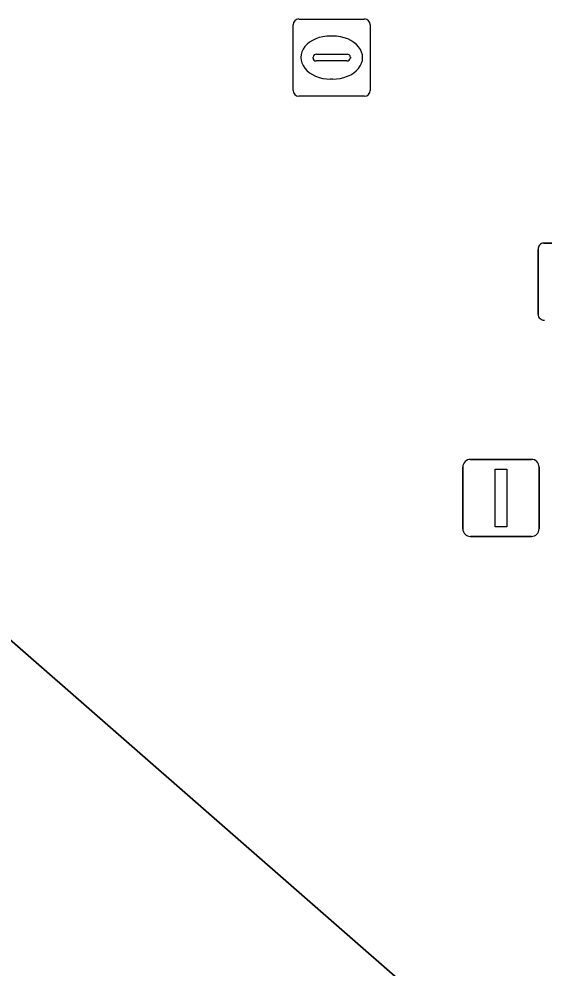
# Model space of a CAD drawing. Extents: x 158472 to 159562, y 388525 to 389606.
# Drawn here: x 158714.83 to 158721.64, y 388822.36 to 388834.67 of the extents above; entities that cross this region are included whole.
import ezdxf

# ---------------------------------------------------------------- set-up
doc = ezdxf.new("R2010")
doc.units = 0
for name, color, linetype in [('IMGEO_Erf', 7, 'Continuous'), ('IMGEO_Fietsenrek', 7, 'Continuous'), ('IMGEO_Kolk', 7, 'Continuous'), ('IMGEO_Lichtmast', 7, 'Continuous'), ('IMGEO_Pand', 7, 'Continuous')]:
    doc.layers.add(name, color=color, linetype=linetype)

msp = doc.modelspace()

# ---------------------------------------------------------------- linework, layer by layer
at = {"layer": 'IMGEO_Erf'}
msp.add_lwpolyline([(158739.458, 388782.374), (158743.881, 388787.434), (158750.795, 388795.344), (158772.286, 388819.929), (158768.141, 388823.539), (158746.61, 388798.883), (158746.441, 388798.69), (158748.638, 388796.764), (158745.763, 388793.485), (158743.368, 388795.584), (158746.243, 388798.864), (158737.995, 388806.093), (158727.335, 388793.947), (158731.344, 388790.539), (158729.417, 388788.062), (158725.407, 388791.603), (158726.994, 388793.559), (158726.792, 388793.735), (158698.095, 388818.851), (158709.148, 388831.481), (158733.85, 388809.893), (158755.409, 388834.448)], dxfattribs=at)
at = {"layer": 'IMGEO_Fietsenrek'}
for p, q in [((158721.638, 388831.763), (158722.479, 388831.763)), ((158722.479, 388831.763), (158721.638, 388831.763)), ((158721.563, 388830.838), (158721.563, 388831.679)), ((158721.563, 388831.679), (158721.563, 388830.838))]:
    msp.add_line(p, q, dxfattribs=at)
for centre, start, end in [((158721.641, 388831.685), 92.4484, 184.2845), ((158721.641, 388831.685), 92.4484, 184.2845), ((158721.641, 388830.841), 182.4484, 274.2845), ((158721.641, 388830.841), 182.4484, 274.2845)]:
    msp.add_arc(centre, 0.0779, start, end, dxfattribs=at)
at = {"layer": 'IMGEO_Kolk'}
for p, q in [((158718.385, 388833.742), (158718.385, 388834.594)), ((158718.46, 388834.668), (158719.312, 388834.668)), ((158719.386, 388834.594), (158719.386, 388833.742)), ((158718.873, 388834.448), (158718.898, 388834.448)), ((158718.687, 388834.211), (158719.085, 388834.211)), ((158718.644, 388834.162), (158718.644, 388834.174)), ((158719.082, 388834.125), (158718.684, 388834.125)), ((158719.128, 388834.174), (158719.128, 388834.162)), ((158718.896, 388833.888), (158718.871, 388833.888)), ((158719.312, 388833.668), (158718.46, 388833.668))]:
    msp.add_line(p, q, dxfattribs=at)
for points in [[(158718.385, 388833.742), (158718.385, 388834.594)], [(158718.46, 388834.668), (158719.312, 388834.668)], [(158719.386, 388834.594), (158719.386, 388833.742)], [(158719.312, 388833.668), (158718.46, 388833.668)]]:
    msp.add_lwpolyline(points, dxfattribs=at)
for centre, radius, start, end in [((158718.462, 388834.592), 0.0765, 91.552, 178.448), ((158718.462, 388834.592), 0.0765, 91.552, 178.448), ((158719.31, 388834.592), 0.0765, 1.552, 88.448), ((158719.31, 388834.592), 0.0765, 1.552, 88.448), ((158718.684, 388834.171), 0.0403, 85.8775, 175.7526), ((158719.089, 388834.173), 0.0386, 1.7309, 96.639), ((158718.681, 388834.161), 0.0366, 178.938, 274.7102), ((158719.085, 388834.168), 0.043, 264.8664, 352.4533), ((158718.462, 388833.744), 0.0765, 181.552, 268.448), ((158718.462, 388833.744), 0.0765, 181.552, 268.448), ((158719.31, 388833.744), 0.0765, 271.552, 358.448), ((158719.31, 388833.744), 0.0765, 271.552, 358.448)]:
    msp.add_arc(centre, radius, start, end, dxfattribs=at)
for centre, major_axis, ratio, start_param, end_param in [((158718.872, 388834.168), (-0.387, 0.002), 0.722429, 4.712389, 7.853982), ((158718.897, 388834.168), (-0.39, 0.002), 0.717154, 1.570796, 4.712389)]:
    msp.add_ellipse(centre, major_axis=major_axis, ratio=ratio, start_param=start_param, end_param=end_param, dxfattribs=at)
at = {"layer": 'IMGEO_Lichtmast'}
for p, q in [((158720.687, 388828.957), (158721.477, 388828.957)), ((158721.477, 388828.957), (158720.687, 388828.957)), ((158720.587, 388828.057), (158720.587, 388828.857)), ((158720.587, 388828.857), (158720.587, 388828.057)), ((158721.577, 388828.857), (158721.577, 388828.057)), ((158721.577, 388828.057), (158721.577, 388828.857)), ((158721.477, 388827.957), (158720.687, 388827.957)), ((158720.687, 388827.957), (158721.477, 388827.957))]:
    msp.add_line(p, q, dxfattribs=at)
msp.add_lwpolyline([(158721.007, 388828.832), (158721.157, 388828.832), (158721.157, 388828.082), (158721.007, 388828.082), (158721.007, 388828.832)], dxfattribs=at)
for centre, start, end in [((158720.687, 388828.857), 90, 180), ((158720.687, 388828.857), 90, 180), ((158721.477, 388828.857), 0, 90), ((158721.477, 388828.857), 360, 90), ((158720.687, 388828.057), 180, 270), ((158720.687, 388828.057), 180, 270), ((158721.477, 388828.057), 270, 0), ((158721.477, 388828.057), 270, 0)]:
    msp.add_arc(centre, 0.1, start, end, dxfattribs=at)
at = {"layer": 'IMGEO_Pand'}
msp.add_lwpolyline([(158709.148, 388831.481), (158698.095, 388818.851), (158726.792, 388793.735), (158726.994, 388793.559), (158727.335, 388793.947), (158737.995, 388806.093), (158733.85, 388809.893)], close=True, dxfattribs=at)

doc.saveas('drawing.dxf')
